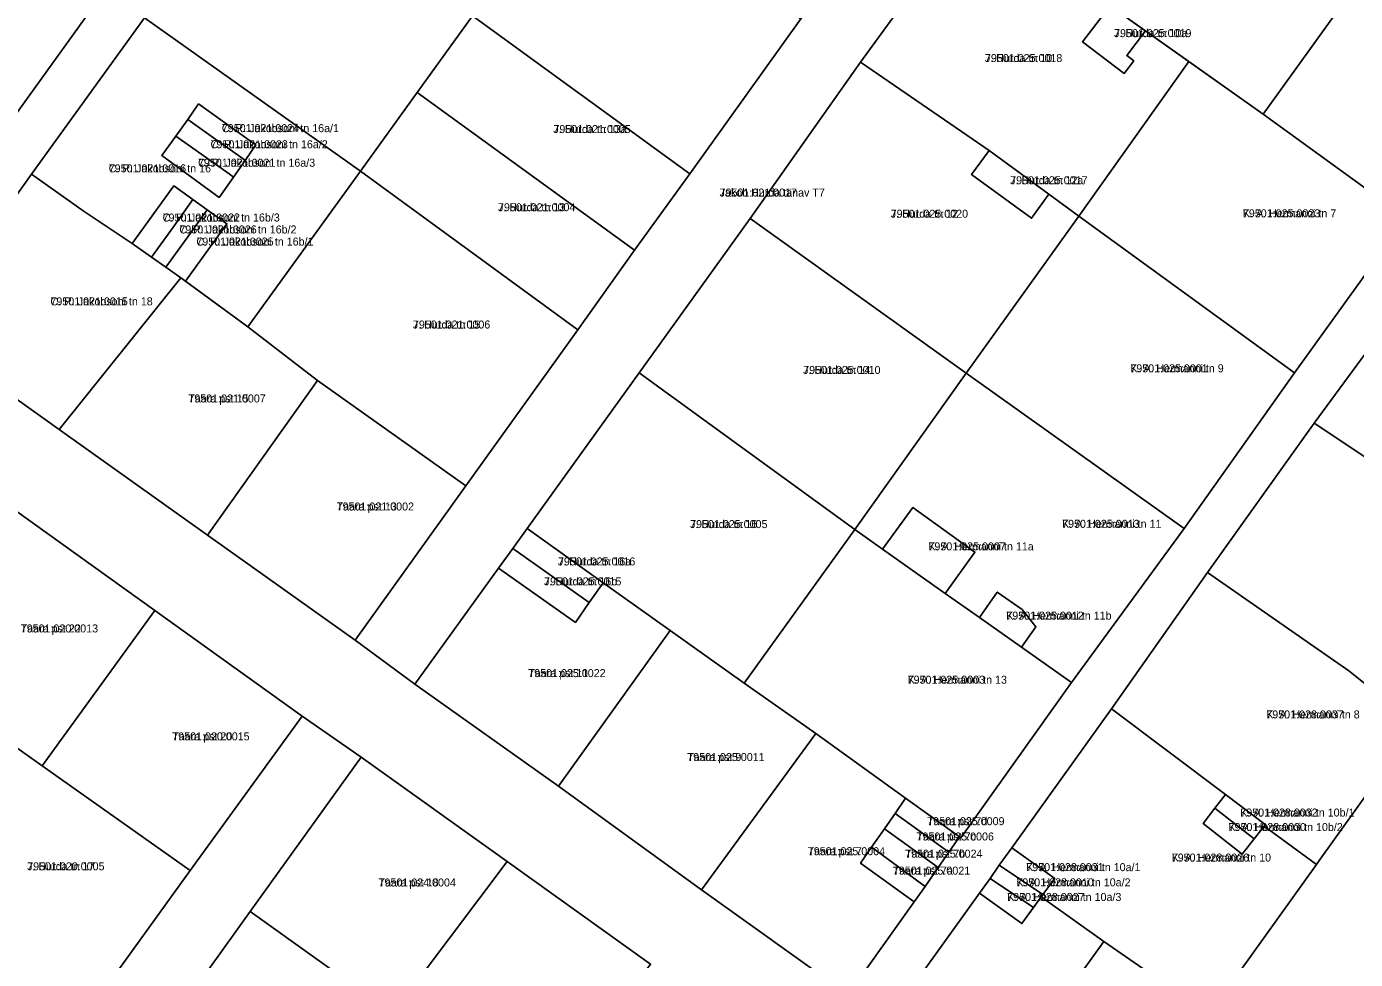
# Model space of a CAD drawing. Extents: x 643847 to 663718, y 6468443 to 6482775.
# Drawn here: x 658080 to 658329.1, y 6474325.6 to 6474500.5 of the extents above; entities that cross this region are included whole.
import ezdxf

# ---------------------------------------------------------------- set-up
doc = ezdxf.new("R2010")
doc.units = 0
for name, color, linetype in [('L_AADRESS', 7, 'Continuous'), ('PIIR', 7, 'Continuous'), ('TUNNUS', 7, 'Continuous')]:
    doc.layers.add(name, color=color, linetype=linetype)

msp = doc.modelspace()

# ---------------------------------------------------------------- linework, layer by layer
at = {"layer": 'PIIR'}
for points in [[(658176.54, 6474624.72), (658185.58, 6474618.38), (658168.92, 6474595.31), (658167.16, 6474592.88), (658164.71, 6474589.49), (658144.02, 6474560.33), (658123, 6474531.09), (658102.09, 6474502.1), (658080.91, 6474472.8), (658060.05, 6474443.5), (658038.19, 6474459.42), (658063.23, 6474462.47), (658077.74, 6474483.63), (658093.59, 6474505.79), (658109.83, 6474528.11), (658128.64, 6474554.5), (658143.25, 6474574.89), (658111.89, 6474597.25), (658115.42, 6474602.11), (658146.73, 6474579.69), (658162.57, 6474601.54), (658177.14, 6474621.92)], [(658266.88, 6474559.98), (658278.24, 6474551.67), (658257.42, 6474522.68), (658236.34, 6474493.76), (658215.64, 6474464.5), (658194.83, 6474435.53), (658173.86, 6474406.39), (658171.15, 6474402.63), (658168.49, 6474398.94), (658152.77, 6474377.2), (658141.62, 6474385.42), (658162.38, 6474414.36), (658183.34, 6474443.58), (658194.01, 6474458.52), (658204.34, 6474472.82), (658225.18, 6474501.91), (658245.94, 6474530.96)], [(658332.45, 6474512.74), (658311.81, 6474484.02), (658284.55, 6474503.36), (658305.21, 6474532.41)], [(658123, 6474531.09), (658163.59, 6474502.45), (658153.25, 6474488.11), (658142.59, 6474473.34), (658102.09, 6474502.1)], [(658204.34, 6474472.82), (658163.59, 6474502.45), (658179.93, 6474525.36), (658184.1, 6474531.2), (658225.18, 6474501.91)], [(658077.74, 6474483.63), (658045.35, 6474506.53), (658041.29, 6474517.21), (658065.46, 6474525.24), (658093.59, 6474505.79)], [(658257.42, 6474522.68), (658283.14, 6474504.37), (658277.99, 6474497.61), (658285.77, 6474491.68), (658287.57, 6474494.05), (658286.29, 6474495), (658289.79, 6474499.65), (658297.92, 6474493.88), (658277.29, 6474464.92), (658271.68, 6474469.03), (658260.48, 6474477.25), (658236.34, 6474493.76)], [(658359.48, 6474493.54), (658338.66, 6474464.58), (658311.81, 6474484.02), (658332.45, 6474512.74)], [(658080.91, 6474472.8), (658102.09, 6474502.1), (658142.59, 6474473.34), (658121.51, 6474444.15), (658109.78, 6474452.72), (658117.56, 6474463.48), (658113.89, 6474466.1), (658111.2, 6474468.01), (658107.59, 6474470.58), (658099.81, 6474459.81), (658090.8, 6474465.81)], [(658194.01, 6474458.52), (658153.25, 6474488.11), (658163.59, 6474502.45), (658204.34, 6474472.82)], [(658284.55, 6474503.36), (658289.79, 6474499.65), (658286.29, 6474495), (658287.57, 6474494.05), (658285.77, 6474491.68), (658277.99, 6474497.61), (658283.14, 6474504.37)], [(658236.34, 6474493.76), (658260.48, 6474477.25), (658257.17, 6474472.72), (658268.41, 6474464.53), (658271.68, 6474469.03), (658277.29, 6474464.92), (658256.19, 6474435.47), (658215.64, 6474464.5)], [(658338.66, 6474464.58), (658317.74, 6474435.52), (658277.29, 6474464.92), (658297.92, 6474493.88), (658311.81, 6474484.02)], [(658183.34, 6474443.58), (658142.59, 6474473.34), (658153.25, 6474488.11), (658194.01, 6474458.52)], [(658105.38, 6474476.26), (658116.12, 6474468.43), (658118.78, 6474472.23), (658120.98, 6474475.37), (658123.01, 6474478.26), (658122.2, 6474478.83), (658117.14, 6474482.45), (658112.26, 6474485.94), (658110.21, 6474483.05), (658107.99, 6474479.93)], [(658112.26, 6474485.94), (658117.14, 6474482.45), (658122.2, 6474478.83), (658123.01, 6474478.26), (658120.98, 6474475.37), (658120.16, 6474475.95), (658115.06, 6474479.6), (658110.21, 6474483.05)], [(658110.21, 6474483.05), (658115.06, 6474479.6), (658120.16, 6474475.95), (658120.98, 6474475.37), (658118.78, 6474472.23), (658117.97, 6474472.82), (658112.85, 6474476.47), (658107.99, 6474479.93)], [(658107.99, 6474479.93), (658112.85, 6474476.47), (658117.97, 6474472.82), (658118.78, 6474472.23), (658116.12, 6474468.43), (658105.38, 6474476.26)], [(658260.48, 6474477.25), (658271.68, 6474469.03), (658268.41, 6474464.53), (658257.17, 6474472.72)], [(658080.91, 6474472.8), (658090.8, 6474465.81), (658099.81, 6474459.81), (658103.41, 6474457.23), (658106.1, 6474455.34), (658108.92, 6474453.36), (658086.11, 6474424.94), (658060.05, 6474443.5)], [(658162.38, 6474414.36), (658134.56, 6474434.13), (658121.51, 6474444.15), (658142.59, 6474473.34), (658183.34, 6474443.58)], [(658111.2, 6474468.01), (658107.53, 6474462.94), (658103.41, 6474457.23), (658099.81, 6474459.81), (658107.59, 6474470.58)], [(658113.89, 6474466.1), (658110.22, 6474461.03), (658106.1, 6474455.34), (658103.41, 6474457.23), (658107.53, 6474462.94), (658111.2, 6474468.01)], [(658117.56, 6474463.48), (658109.78, 6474452.72), (658108.92, 6474453.36), (658106.1, 6474455.34), (658110.22, 6474461.03), (658113.89, 6474466.1)], [(658297.03, 6474406.36), (658256.19, 6474435.47), (658277.29, 6474464.92), (658317.74, 6474435.52)], [(658215.64, 6474464.5), (658256.19, 6474435.47), (658235.3, 6474406.17), (658194.83, 6474435.53)], [(658342.78, 6474455.15), (658356.09, 6474446.43), (658382.35, 6474427.05), (658372.18, 6474413.73), (658364.97, 6474403.64), (658361.78, 6474399.22), (658321.38, 6474426.1)], [(658086.11, 6474424.94), (658108.92, 6474453.36), (658121.51, 6474444.15), (658134.56, 6474434.13), (658113.9, 6474405.11)], [(658194.83, 6474435.53), (658235.3, 6474406.17), (658214.51, 6474377.35), (658200.68, 6474387.24), (658188.12, 6474396.2), (658173.86, 6474406.39)], [(658275.92, 6474377.51), (658266.52, 6474384.12), (658269.23, 6474387.92), (658266.64, 6474391.17), (658262, 6474394.44), (658258.64, 6474389.68), (658252.24, 6474394.21), (658257.79, 6474401.93), (658246.14, 6474410.3), (658240.49, 6474402.51), (658235.3, 6474406.17), (658256.19, 6474435.47), (658297.03, 6474406.36)], [(658141.62, 6474385.42), (658113.9, 6474405.11), (658134.56, 6474434.13), (658162.38, 6474414.36)], [(658321.38, 6474426.1), (658361.78, 6474399.22), (658360.99, 6474398.11), (658352.32, 6474385.99), (658345.56, 6474376.56), (658340.56, 6474369.57), (658327.93, 6474379.66), (658301.42, 6474398.12)], [(658104.07, 6474390.98), (658082.95, 6474361.86), (658069.96, 6474371.03), (658053.75, 6474382.96), (658055.03, 6474384.82), (658055.61, 6474384.4), (658060.48, 6474391.14), (658075.3, 6474411.63)], [(658252.24, 6474394.21), (658240.49, 6474402.51), (658246.14, 6474410.3), (658257.79, 6474401.93)], [(658307.67, 6474266.29), (658332.35, 6474300.26), (658304.9, 6474319.78), (658321.81, 6474343.4), (658322.54, 6474344.41), (658340.56, 6474369.57), (658345.56, 6474376.56), (658355.39, 6474369.51), (658362.15, 6474378.95), (658360.05, 6474380.44), (658373.03, 6474397.73), (658380.25, 6474407.81), (658390.12, 6474400.58), (658382.85, 6474390.53), (658404.46, 6474370.71), (658404.59, 6474342.22), (658404.63, 6474331.63), (658404.66, 6474324.24), (658384.12, 6474324.98), (658329.88, 6474250.43)], [(658173.86, 6474406.39), (658188.12, 6474396.2), (658185.51, 6474392.48), (658171.15, 6474402.63)], [(658254.89, 6474348.56), (658244.81, 6474355.81), (658227.98, 6474367.92), (658214.51, 6474377.35), (658235.3, 6474406.17), (658240.49, 6474402.51), (658252.24, 6474394.21), (658258.64, 6474389.68), (658266.52, 6474384.12), (658275.92, 6474377.51), (658255.18, 6474348.36)], [(658171.15, 6474402.63), (658185.51, 6474392.48), (658182.89, 6474388.76), (658168.49, 6474398.94)], [(658179.76, 6474358.07), (658152.77, 6474377.2), (658168.49, 6474398.94), (658182.89, 6474388.76), (658185.51, 6474392.48), (658188.12, 6474396.2), (658200.68, 6474387.24)], [(658340.56, 6474369.57), (658322.54, 6474344.41), (658321.81, 6474343.4), (658312.03, 6474350.59), (658312.23, 6474350.86), (658304.78, 6474356.52), (658283.43, 6474372.53), (658301.42, 6474398.12), (658327.93, 6474379.66)], [(658266.52, 6474384.12), (658258.64, 6474389.68), (658262, 6474394.44), (658266.64, 6474391.17), (658269.23, 6474387.92)], [(658131.69, 6474371.16), (658110.68, 6474342.28), (658082.95, 6474361.86), (658104.07, 6474390.98)], [(658179.76, 6474358.07), (658200.68, 6474387.24), (658214.51, 6474377.35), (658227.98, 6474367.92), (658206.52, 6474338.65)], [(658283.43, 6474372.53), (658304.78, 6474356.52), (658302.8, 6474353.97), (658300.56, 6474351.08), (658307.92, 6474345.33), (658310.17, 6474348.22), (658312.03, 6474350.59), (658321.81, 6474343.4), (658304.9, 6474319.78), (658301.67, 6474315.33), (658281.99, 6474328.96), (658270.21, 6474337.32), (658270.52, 6474337.76), (658272.77, 6474340.77), (658264.69, 6474346.5)], [(658089.98, 6474313.55), (658049.16, 6474342.58), (658060.32, 6474357.9), (658069.96, 6474371.03), (658082.95, 6474361.86), (658110.68, 6474342.28)], [(658233.04, 6474319.68), (658206.52, 6474338.65), (658227.98, 6474367.92), (658244.81, 6474355.81), (658242.82, 6474352.94), (658240.83, 6474350.06), (658238.43, 6474346.6), (658236.38, 6474343.66), (658246.4, 6474336.36), (658234.66, 6474319.9)], [(658170.08, 6474343.95), (658148.69, 6474315.44), (658121.91, 6474334.56), (658142.73, 6474363.49)], [(658252.89, 6474345.69), (658242.82, 6474352.94), (658244.81, 6474355.81), (658254.89, 6474348.56)], [(658302.8, 6474353.97), (658304.78, 6474356.52), (658312.23, 6474350.86), (658312.03, 6474350.59), (658310.17, 6474348.22)], [(658250.9, 6474342.82), (658240.83, 6474350.06), (658242.82, 6474352.94), (658252.89, 6474345.69)], [(658300.56, 6474351.08), (658302.8, 6474353.97), (658310.17, 6474348.22), (658307.92, 6474345.33)], [(658250.9, 6474342.82), (658248.46, 6474339.26), (658244.46, 6474342.21), (658239.29, 6474345.98), (658238.43, 6474346.6), (658240.83, 6474350.06)], [(658246.4, 6474336.36), (658236.38, 6474343.66), (658238.43, 6474346.6), (658239.29, 6474345.98), (658244.46, 6474342.21), (658248.46, 6474339.26)], [(658262.35, 6474343.25), (658264.69, 6474346.5), (658272.77, 6474340.77), (658270.52, 6474337.76)], [(658175.96, 6474295.75), (658162.14, 6474305.6), (658148.69, 6474315.44), (658170.08, 6474343.95), (658197.01, 6474324.7)], [(658270.52, 6474337.76), (658270.21, 6474337.32), (658268.77, 6474335.32), (658260.69, 6474340.77), (658262.35, 6474343.25)], [(658260.69, 6474340.77), (658268.77, 6474335.32), (658266.6, 6474332.31), (658258.68, 6474338.02)], [(658258.68, 6474338.02), (658266.6, 6474332.31), (658270.21, 6474337.32), (658281.99, 6474328.96), (658261, 6474299.76), (658242.43, 6474312.98), (658242.08, 6474314.94)], [(658121.91, 6474334.56), (658148.69, 6474315.44), (658162.14, 6474305.6), (658141.78, 6474276.39), (658101.04, 6474305.43)], [(658261, 6474299.76), (658281.99, 6474328.96), (658301.67, 6474315.33), (658280.36, 6474286.02)]]:
    msp.add_lwpolyline(points, close=True, dxfattribs=at)
for points in [[(658234.66, 6474319.9), (658246.4, 6474336.36), (658248.46, 6474339.26), (658250.9, 6474342.82), (658252.89, 6474345.69), (658254.89, 6474348.56), (658255.18, 6474348.36), (658275.92, 6474377.51), (658297.03, 6474406.36), (658317.74, 6474435.52), (658338.66, 6474464.58)], [(658342.78, 6474455.15), (658321.38, 6474426.1), (658301.42, 6474398.12), (658283.43, 6474372.53), (658264.69, 6474346.5), (658262.35, 6474343.25), (658260.69, 6474340.77), (658258.68, 6474338.02), (658242.08, 6474314.94)], [(658060.05, 6474443.5), (658086.11, 6474424.94), (658113.9, 6474405.11), (658141.62, 6474385.42), (658152.77, 6474377.2), (658179.76, 6474358.07), (658206.52, 6474338.65), (658233.04, 6474319.68)], [(658197.01, 6474324.7), (658170.08, 6474343.95), (658142.73, 6474363.49), (658131.69, 6474371.16), (658104.07, 6474390.98), (658075.3, 6474411.63)], [(658079.88, 6474299.52), (658089.98, 6474313.55), (658110.68, 6474342.28), (658131.69, 6474371.16), (658142.73, 6474363.49), (658121.91, 6474334.56), (658101.04, 6474305.43), (658090.69, 6474290.86), (658080.84, 6474276.92), (658066.86, 6474257.16), (658097.72, 6474234.74), (658094.09, 6474229.73), (658087.29, 6474234.46), (658063.34, 6474252.18)]]:
    msp.add_lwpolyline(points, dxfattribs=at)

# ---------------------------------------------------------------- texts
at = {"layer": 'L_AADRESS'}
for s, p in [('J. Hurda tn 10a', (658283.89, 6474498.47)), ('J. Hurda tn 10', (658259.68, 6474493.8)), ('C. R. Jakobsoni tn 16a/1', (658116.61, 6474480.66)), ('J. Hurda tn 13a', (658178.78, 6474480.49)), ('C. R. Jakobsoni tn 16a/2', (658114.5, 6474477.64)), ('C. R. Jakobsoni tn 16', (658095.41, 6474473.12)), ('C. R. Jakobsoni tn 16a/3', (658112.15, 6474474.18)), ('J. Hurda tn 12a', (658264.41, 6474470.89)), ('Jakob Hurda tänav T7', (658209.93, 6474468.59)), ('J. Hurda tn 13', (658168.39, 6474465.84)), ('C. R. Jakobsoni tn 16b/3', (658105.51, 6474463.91)), ('J. Hurda tn 12', (658242.01, 6474464.62)), ('K. A. Hermanni tn 7', (658308.04, 6474464.7)), ('C. R. Jakobsoni tn 16b/2', (658108.65, 6474461.67)), ('C. R. Jakobsoni tn 16b/1', (658111.83, 6474459.4)), ('C. R. Jakobsoni tn 18', (658084.48, 6474448.19)), ('J. Hurda tn 15', (658152.44, 6474443.85)), ('J. Hurda tn 14', (658225.6, 6474435.34)), ('K. A. Hermanni tn 9', (658286.94, 6474435.64)), ('Taara pst 15', (658110.34, 6474429.99)), ('Taara pst 13', (658138.14, 6474409.74)), ('J. Hurda tn 16', (658204.41, 6474406.44)), ('K. A. Hermanni tn 11', (658274.15, 6474406.49)), ('K. A. Hermanni tn 11a', (658249.09, 6474402.26)), ('J. Hurda tn 16a', (658179.63, 6474399.44)), ('J. Hurda tn 16b', (658177.02, 6474395.7)), ('K. A. Hermanni tn 11b', (658263.68, 6474389.28)), ('Taara pst 22', (658078.91, 6474386.88)), ('Taara pst 11', (658174.06, 6474378.51)), ('K. A. Hermanni tn 13', (658245.19, 6474377.27)), ('K. A. Hermanni tn 8', (658312.43, 6474370.76)), ('Taara pst 20', (658107.32, 6474366.65)), ('Taara pst 9', (658203.87, 6474362.77)), ('K. A. Hermanni tn 10b/1', (658307.55, 6474352.37)), ('Taara pst 7d', (658248.85, 6474350.75)), ('K. A. Hermanni tn 10b/2', (658305.36, 6474349.65)), ('Taara pst 7c', (658246.86, 6474347.88)), ('Taara pst 7', (658226.46, 6474345.12)), ('Taara pst 7b', (658244.72, 6474344.66)), ('K. A. Hermanni tn 10', (658294.7, 6474343.93)), ('J. Hurda tn 17', (658080.12, 6474342.29)), ('Taara pst 7a', (658242.41, 6474341.48)), ('K. A. Hermanni tn 10a/1', (658267.43, 6474342.13)), ('Taara pst 18', (658145.99, 6474339.26)), ('K. A. Hermanni tn 10a/2', (658265.57, 6474339.29)), ('K. A. Hermanni tn 10a/3', (658263.85, 6474336.54))]:
    msp.add_text(s, height=1.5, dxfattribs=at).set_placement(p)
at = {"layer": 'TUNNUS'}
for s, p in [('79501:025:0019', (658283.89, 6474498.47)), ('79501:025:0018', (658259.68, 6474493.8)), ('79501:021:0024', (658116.61, 6474480.66)), ('79501:021:0005', (658178.78, 6474480.49)), ('79501:021:0023', (658114.5, 6474477.64)), ('79501:021:0016', (658095.41, 6474473.12)), ('79501:021:0021', (658112.15, 6474474.18)), ('79501:025:0017', (658264.41, 6474470.89)), ('79501:021:0017', (658209.93, 6474468.59)), ('79501:021:0004', (658168.39, 6474465.84)), ('79501:021:0022', (658105.51, 6474463.91)), ('79501:025:0020', (658242.01, 6474464.62)), ('79501:025:0023', (658308.04, 6474464.7)), ('79501:021:0026', (658108.65, 6474461.67)), ('79501:021:0025', (658111.83, 6474459.4)), ('79501:021:0015', (658084.48, 6474448.19)), ('79501:021:0006', (658152.44, 6474443.85)), ('79501:025:0010', (658225.6, 6474435.34)), ('79501:025:0001', (658286.94, 6474435.64)), ('79501:021:0007', (658110.34, 6474429.99)), ('79501:021:0002', (658138.14, 6474409.74)), ('79501:025:0005', (658204.41, 6474406.44)), ('79501:025:0013', (658274.15, 6474406.49)), ('79501:025:0007', (658249.09, 6474402.26)), ('79501:025:0016', (658179.63, 6474399.44)), ('79501:025:0015', (658177.02, 6474395.7)), ('79501:025:0012', (658263.68, 6474389.28)), ('79501:020:0013', (658078.91, 6474386.88)), ('79501:025:0022', (658174.06, 6474378.51)), ('79501:025:0003', (658245.19, 6474377.27)), ('79501:028:0037', (658312.43, 6474370.76)), ('79501:020:0015', (658107.32, 6474366.65)), ('79501:025:0011', (658203.87, 6474362.77)), ('79501:028:0032', (658307.55, 6474352.37)), ('79501:025:0009', (658248.85, 6474350.75)), ('79501:028:0030', (658305.36, 6474349.65)), ('79501:025:0006', (658246.86, 6474347.88)), ('79501:025:0004', (658226.46, 6474345.12)), ('79501:025:0024', (658244.72, 6474344.66)), ('79501:028:0026', (658294.7, 6474343.93)), ('79501:020:0005', (658080.12, 6474342.29)), ('79501:025:0021', (658242.41, 6474341.48)), ('79501:028:0031', (658267.43, 6474342.13)), ('79501:024:0004', (658145.99, 6474339.26)), ('79501:028:0010', (658265.57, 6474339.29)), ('79501:028:0027', (658263.85, 6474336.54))]:
    msp.add_text(s, height=1.5, dxfattribs=at).set_placement(p)

doc.saveas('drawing.dxf')
